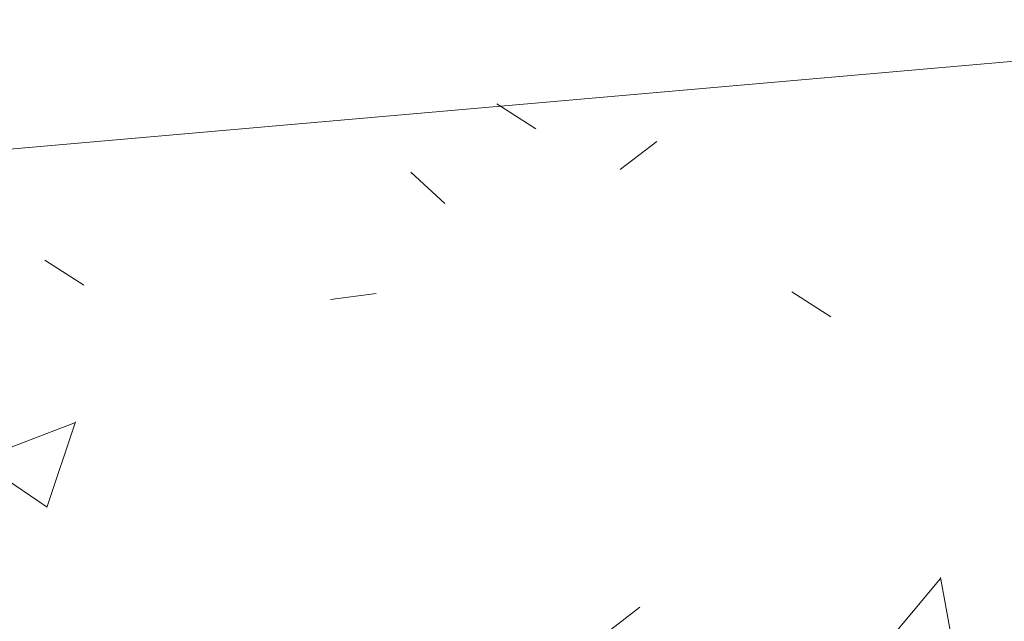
# Model space of a CAD drawing. Header units: millimetres. Extents: x 786 to 42540, y -7760 to 3796.
# Tile 153 of 1056: x 24064 to 24350, y -5661 to -5486. Entities that reach past the tile are written whole.
import ezdxf

# ---------------------------------------------------------------- set-up
doc = ezdxf.new("R2010")
doc.units = ezdxf.units.MM
doc.layers.add('A-DETL', color=7, linetype='Continuous', lineweight=25)
doc.layers.add('A-FLOR-PATT', color=7, linetype='Continuous', lineweight=25)

msp = doc.modelspace()

# ---------------------------------------------------------------- hatches: boundary and pattern name
at = {"layer": 'A-FLOR-PATT', "lineweight": 5}
h = msp.add_hatch(dxfattribs=at)
h.set_pattern_fill('FP_10', color=256, style=0, pattern_type=2)
h.set_pattern_definition([(50, (48694.2, -5700), (291.4942, -25.5022), [30.48, -335.28]), (355, (48694.2, -5700), (-56.389, 305.691), [24.384, -268.224]), (100.451, (48718.5, -5702.12), (235.108, 280.1865), [25.904, -284.944]), (46.184, (48694.2, -5618.72), (433.727, -67.2684), [45.72, -502.92]), (96.636, (48730.35, -5624.33), (379.844, 395.8845), [38.856, -427.416]), (351.184, (48694.2, -5618.7), (379.848, 395.881), [36.576, -402.336]), (21, (48734.85, -5639.04), (242.5828, -163.624), [30.48, -335.28]), (326, (48734.85, -5639.04), (98.883, 294.701), [24.384, -268.224]), (71.451, (48755.06, -5652.68), (341.4672, 131.074), [25.904, -284.944]), (37.5, (48694.21, -5700), (4.9419, 135.28833), [13.411, -251.562, 13.411, -258.877, -269.24]), (37.5, (48694.21, -5700), (4.9419, 135.28833), [-537.261, 13.411, -255.829]), (7.5, (48694.21, -5700), (106.9117, 160.2891), [13.411, -141.834, 13.411, -245.466, -102.616]), (7.5, (48694.21, -5700), (106.9117, 160.2891), [-414.122, 13.411, -89.205]), (327.5, (48603.58, -5700), (216.9455, -9.16625), [13.411, -88.189, 13.411, -303.581, -420.624]), (327.5, (48603.58, -5700), (216.9455, -9.16625), [-418.592, 13.411, -407.213]), (317.5, (48562.94, -5700), (237.0069, 40.6827), [13.411, -118.669, 13.411, -197.104, -298.704]), (317.5, (48562.94, -5700), (237.0069, 40.6827), [-342.595, 13.411, -285.293])])
h.paths.add_polyline_path([(22284.27, -5746), (23230.27, -5746), (23230.27, -5561.23), (22284.27, -5652.24), (22284.27, -5678.66)])
h.paths.add_polyline_path([(23530.27, -5746), (25874.02, -5746), (25874.02, -5319.2), (24694.83, -5424.66), (23530.27, -5532.79), (23530.27, -5678.66)])

# ---------------------------------------------------------------- linework, layer by layer
at = {"layer": 'A-DETL', "lineweight": 5}
msp.add_line((25874.02, -5365.38), (23530.27, -5570.43), dxfattribs=at)

doc.saveas('drawing.dxf')
